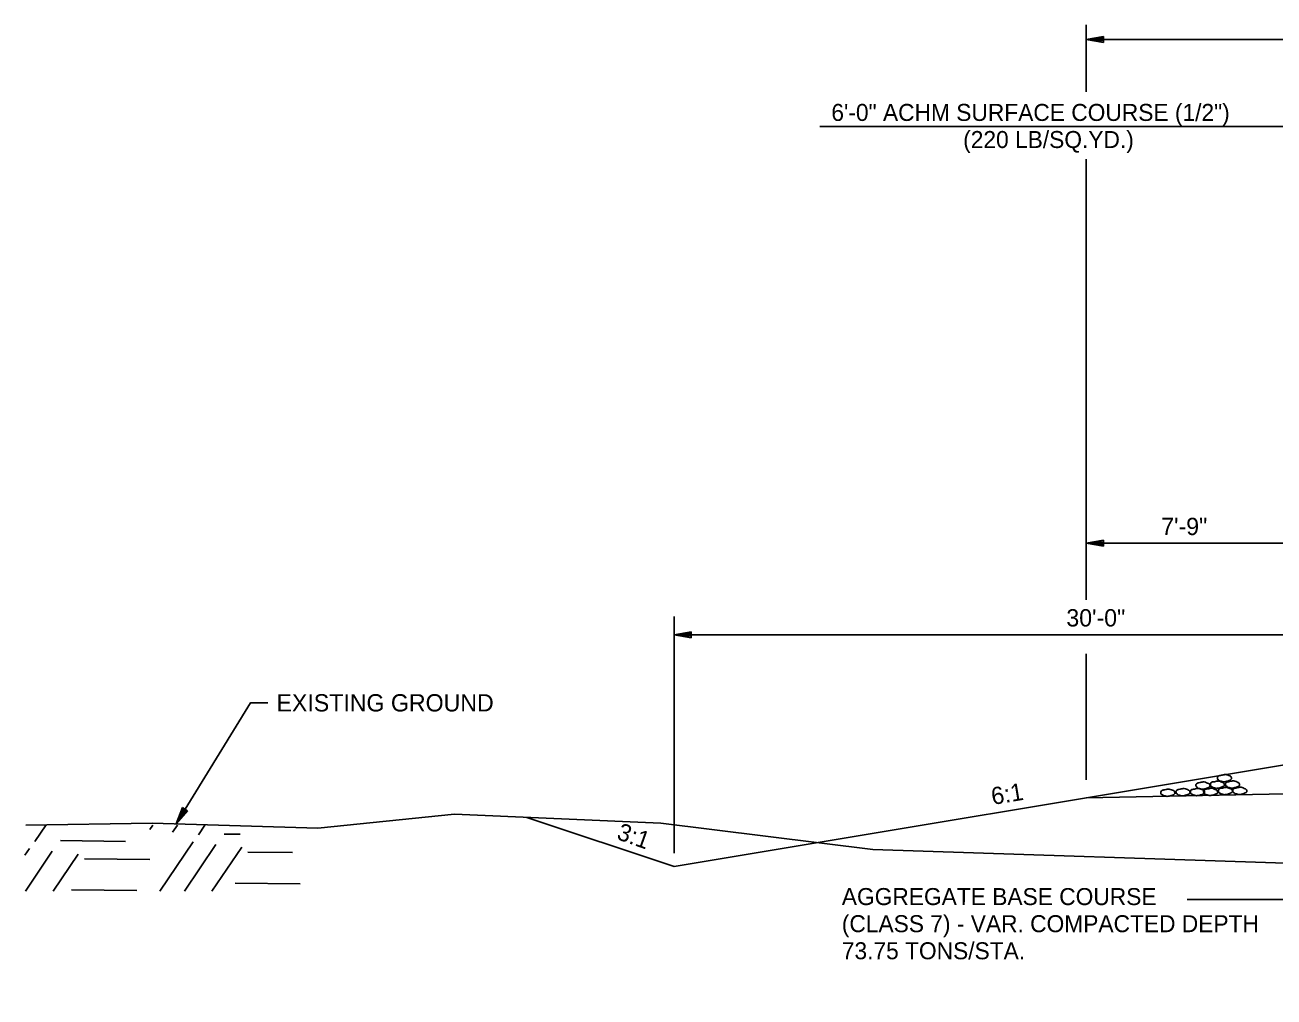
# Model space of a CAD drawing. Extents: x 1001270 to 1003428, y 1840152 to 1842912.
# Drawn here: x 1003277.58 to 1003320.91, y 1842671.2 to 1842704.92 of the extents above; entities that cross this region are included whole.
import ezdxf

# ---------------------------------------------------------------- set-up
doc = ezdxf.new("R2010")
doc.units = 0
doc.layers.add('1', color=7, linetype='Continuous')
doc.layers.add('19', color=7, linetype='Continuous')

# ---------------------------------------------------------------- blocks, each defined once
blk = doc.blocks.new('ROCKS')
at = {"layer": '1'}
blk.add_spline([(0.013, 0.06), (0.053, 0.053), (0.107, 0.033), (0.133, 0.013), (0.133, -0.007), (0.12, -0.033), (0.107, -0.04), (0.073, -0.053), (0.033, -0.067), (0.013, -0.067), (-0.02, -0.06), (-0.06, -0.053), (-0.087, -0.047), (-0.113, -0.02), (-0.113, -0.007), (-0.107, 0.02), (-0.087, 0.033), (-0.067, 0.047), (-0.033, 0.053), (-0.02, 0.06), (0.013, 0.06)], degree=3, dxfattribs=at)
blk = doc.blocks.new('4TO1 ABC')
at = {"layer": '1', "xscale": 0.1312491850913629, "yscale": 0.1312491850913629, "rotation": 180}
for p in [(0.00175, -0.00875), (-0.016625, -0.023625), (0.018375, -0.023625), (0.051625, -0.025375), (-0.03325, -0.0385), (0, -0.0385), (0.034125, -0.04025), (0.06475, -0.04025), (0.098, -0.04025), (0.133, -0.041125)]:
    blk.add_blockref('ROCKS', p, dxfattribs=at)

msp = doc.modelspace()

# ---------------------------------------------------------------- linework, layer by layer
at = {"layer": '19'}
for p, q in [((1003314.389, 1842702.608), (1003314.389, 1842704.922)), ((1003314.989, 1842704.527), (1003314.389, 1842704.422)), ((1003314.389, 1842704.422), (1003381.798, 1842704.422)), ((1003314.389, 1842704.422), (1003314.989, 1842704.317)), ((1003314.989, 1842704.472), (1003314.549, 1842704.437)), ((1003314.549, 1842704.407), (1003314.989, 1842704.367)), ((1003314.989, 1842704.317), (1003314.989, 1842704.527)), ((1003305.147, 1842701.395), (1003391.043, 1842701.395)), ((1003314.389, 1842684.974), (1003314.389, 1842700.271)), ((1003314.989, 1842687.051), (1003314.389, 1842686.946)), ((1003314.989, 1842686.841), (1003314.989, 1842687.051)), ((1003314.389, 1842686.946), (1003330.094, 1842686.946)), ((1003314.389, 1842686.946), (1003314.989, 1842686.841)), ((1003314.989, 1842686.996), (1003314.549, 1842686.961)), ((1003314.549, 1842686.931), (1003314.989, 1842686.891)), ((1003300.094, 1842676.191), (1003300.094, 1842684.4)), ((1003300.694, 1842683.872), (1003300.094, 1842683.767)), ((1003300.094, 1842683.767), (1003300.694, 1842683.662)), ((1003300.094, 1842683.767), (1003330.094, 1842683.767)), ((1003300.694, 1842683.817), (1003300.254, 1842683.782)), ((1003300.254, 1842683.752), (1003300.694, 1842683.712)), ((1003300.694, 1842683.662), (1003300.694, 1842683.872)), ((1003314.389, 1842678.729), (1003314.389, 1842683.105)), ((1003300.094, 1842675.729), (1003322.094, 1842679.396)), ((1003348.094, 1842678.786), (1003314.389, 1842678.112)), ((1003282.824, 1842677.206), (1003283.048, 1842677.773)), ((1003283.225, 1842677.663), (1003282.824, 1842677.206)), ((1003282.898, 1842677.347), (1003283.091, 1842677.74)), ((1003283.184, 1842677.684), (1003282.921, 1842677.335)), ((1003283.048, 1842677.773), (1003283.225, 1842677.663)), ((1003277.923, 1842676.588), (1003278.316, 1842677.17)), ((1003281.909, 1842677.013), (1003282.016, 1842677.163)), ((1003282.704, 1842676.92), (1003282.871, 1842677.163)), ((1003283.599, 1842676.825), (1003283.826, 1842677.163)), ((1003300.094, 1842675.729), (1003294.986, 1842677.432)), ((1003278.812, 1842676.625), (1003281.071, 1842676.599)), ((1003284.487, 1842676.852), (1003285.043, 1842676.848)), ((1003277.582, 1842676.121), (1003277.737, 1842676.346)), ((1003277.602, 1842674.873), (1003278.531, 1842676.253)), ((1003282.256, 1842674.865), (1003283.413, 1842676.583)), ((1003283.111, 1842674.866), (1003284.207, 1842676.49)), ((1003284.066, 1842674.866), (1003285.102, 1842676.396)), ((1003285.315, 1842676.222), (1003286.858, 1842676.21)), ((1003278.557, 1842674.872), (1003279.426, 1842676.159)), ((1003279.65, 1842675.994), (1003281.91, 1842675.967)), ((1003279.195, 1842674.916), (1003281.466, 1842674.898)), ((1003284.871, 1842675.153), (1003287.131, 1842675.126)), ((1003317.893, 1842674.579), (1003322.107, 1842674.579))]:
    msp.add_line(p, q, dxfattribs=at)
for points in [[(1003286.007, 1842681.405), (1003285.407, 1842681.405), (1003282.824, 1842677.206)], [(1003277.614, 1842677.159), (1003281.998, 1842677.23), (1003287.741, 1842677.06), (1003292.478, 1842677.542), (1003299.632, 1842677.226), (1003306.993, 1842676.318), (1003322.358, 1842675.803), (1003333.488, 1842675.604), (1003338.274, 1842676.432), (1003352.72, 1842676.291), (1003358.998, 1842675.251), (1003364.235, 1842675.775), (1003366.532, 1842675.647), (1003370.336, 1842676.334), (1003376.702, 1842675.08), (1003385.85, 1842674.465), (1003391.912, 1842673.921), (1003396.022, 1842672.287), (1003402.77, 1842671.198), (1003407.685, 1842671.825), (1003421.251, 1842671.899)]]:
    msp.add_lwpolyline(points, dxfattribs=at)

# ---------------------------------------------------------------- block references
at = {"layer": '19', "xscale": 14.999970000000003, "yscale": -14.999970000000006, "rotation": -179.4346871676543}
msp.add_blockref('4TO1 ABC', (1003319.192, 1842678.917), dxfattribs=at)

# ---------------------------------------------------------------- texts
at = {"layer": '19'}
for s, height, p in [('6\'-0" ACHM SURFACE COURSE (1/2")', 0.59001, (1003305.551, 1842701.593)), ('(220 LB/SQ.YD.)', 0.59001, (1003310.123, 1842700.653)), ('7\'-9"', 0.6, (1003316.993, 1842687.225)), ('30\'-0"', 0.6, (1003313.702, 1842684.054)), ('EXISTING GROUND', 0.6, (1003286.307, 1842681.105))]:
    msp.add_text(s, height=height, dxfattribs=at).set_placement(p)
for s, height, rotation, p in [('6:1', 0.6, 9.3923, (1003311.148, 1842677.861)), ('3:1', 0.6, 340.4943, (1003298.074, 1842676.687)), ('AGGREGATE BASE COURSE', 0.59001, 359.9954, (1003305.914, 1842674.388)), ('(CLASS 7) - VAR. COMPACTED DEPTH', 0.59001, 359.9954, (1003305.914, 1842673.448)), ('73.75 TONS/STA.', 0.59001, 359.9954, (1003305.914, 1842672.508))]:
    msp.add_text(s, height=height, rotation=rotation, dxfattribs=at).set_placement(p)

doc.saveas('drawing.dxf')
